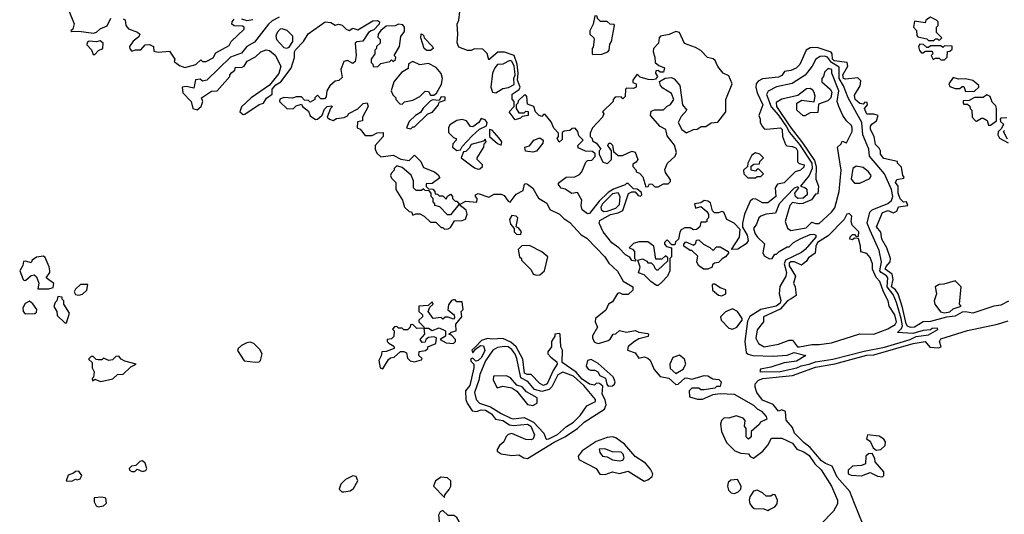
# Model space of a CAD drawing. Extents: x 2889633 to 3052318, y 540750 to 918690.
# Tile 435 of 656: x 2984730 to 2990304, y 794625 to 797428. Entities that reach past the tile are written whole.
import ezdxf

# ---------------------------------------------------------------- set-up
doc = ezdxf.new("R2010")
doc.units = 0

msp = doc.modelspace()

# ---------------------------------------------------------------- linework, layer by layer
at = {"layer": '0CON02XD'}
for points in [[(2985010, 797475), (2985037.5, 797405), (2985030, 797375), (2985020, 797365), (2985025, 797360), (2985065, 797362.5), (2985148.3, 797351.7), (2985165, 797356.2), (2985185, 797376.2), (2985225, 797393.3), (2985245, 797436)], [(2986198.3, 797441.7), (2986159.3, 797420.7), (2986138.3, 797401.7), (2986059.5, 797300.5), (2986015, 797276.7), (2985985, 797237.5), (2985922.5, 797215), (2985790, 797085), (2985765, 797080), (2985751.7, 797091.7), (2985725, 797087.5), (2985715, 797040), (2985675, 797050), (2985650, 797045), (2985653, 797013), (2985700, 796965), (2985710, 796925), (2985735, 796916.7), (2985758, 796935), (2985766.7, 796965), (2985760, 796985), (2985815, 797022.5), (2985847.5, 797025), (2985920, 797105), (2985920, 797115), (2985931.7, 797128.3)], [(2988467, 796223), (2988460, 796185), (2988441.7, 796168.3), (2988438.3, 796151.7), (2988421.7, 796151.7), (2988395, 796180), (2988380, 796165), (2988380, 796155), (2988391.7, 796141.7), (2988420, 796135), (2988420, 796085), (2988410, 796075), (2988410, 796005), (2988396.7, 795975), (2988367.7, 795942.3), (2988345, 795922.5), (2988335, 795922.5), (2988303.6, 795943.6), (2988265, 795982.5), (2988232.5, 795992.5), (2988243.3, 796025), (2988230, 796065), (2988255, 796072.5), (2988279.3, 796059.3), (2988285, 796050), (2988305, 796050), (2988320, 796035), (2988325, 796020), (2988335, 796010), (2988345, 796010), (2988398.3, 796061.7), (2988398.3, 796078.3), (2988385, 796090), (2988365, 796070), (2988331.7, 796071.7), (2988320, 796145), (2988285, 796170), (2988235, 796170), (2988205, 796160), (2988180, 796135), (2988198.3, 796128.3), (2988210, 796115), (2988210, 796075), (2988220, 796065), (2988215, 796060), (2988195, 796062.5), (2988183, 796083), (2988160, 796095), (2988122.5, 796135), (2988082.9, 796162.9), (2988033.3, 796225), (2988010, 796275), (2988015, 796290), (2988075, 796324.2), (2988117.5, 796332.5), (2988143.8, 796346.2), (2988177, 796443), (2988195, 796452.5), (2988215, 796452.5), (2988230.7, 796430.7), (2988245, 796427.5), (2988252.5, 796435), (2988249.3, 796449.3), (2988225, 796467.5), (2988205, 796470), (2988175, 796500), (2988165, 796500), (2988158.3, 796491.7), (2988092.1, 796467.9), (2988062, 796448), (2988010.5, 796399.5), (2987955, 796330), (2987945, 796327.5), (2987915, 796350), (2987907.5, 796375), (2987912.5, 796405), (2987888.3, 796448.3), (2987855, 796442.5), (2987817, 796467), (2987795, 796473.8), (2987777.5, 796495), (2987785, 796507.5), (2987823.8, 796536.2), (2987873, 796537), (2987899.3, 796550.7), (2987912.5, 796565), (2987935, 796620), (2987945, 796630), (2987968.3, 796631.7), (2987987, 796653), (2987988.3, 796668.3), (2987971.7, 796681.7), (2987933, 796683), (2987891.7, 796701.7), (2987890, 796715), (2987920, 796745), (2987895, 796770), (2987890, 796795), (2987875, 796812.5), (2987858.3, 796811.7), (2987845, 796800), (2987813, 796797), (2987801.7, 796788.3), (2987801.7, 796748.3), (2987783.6, 796733.6), (2987772.5, 796755), (2987780, 796765), (2987780, 796785), (2987753, 796813), (2987738.3, 796848.3), (2987705, 796890), (2987695, 796890), (2987685, 796880), (2987670, 796885), (2987650, 796905), (2987640, 796935), (2987605, 796950), (2987601.7, 796991.7), (2987595, 797000), (2987585, 797000), (2987551.7, 796968.3), (2987550, 796955), (2987540, 796945), (2987540, 796925), (2987555, 796900), (2987585, 796900), (2987595, 796910), (2987608.3, 796908.3), (2987607.5, 796885), (2987575, 796880), (2987565, 796870), (2987535, 796860), (2987500, 796905), (2987530, 796935), (2987530, 796965), (2987518.3, 796978.3), (2987517.5, 797005), (2987557.1, 797032.9), (2987564, 797045), (2987547.5, 797085), (2987551.2, 797125), (2987546.5, 797175), (2987530, 797225), (2987475, 797243.3), (2987437, 797243), (2987385, 797200), (2987377, 797237), (2987351.7, 797261.7), (2987305, 797262.5), (2987285, 797253.3), (2987265, 797253.3), (2987215, 797272.5), (2987207, 797297), (2987210, 797345), (2987207, 797403), (2987216.7, 797425), (2987222.5, 797475)], [(2987975, 797230), (2988025, 797232.5), (2988060, 797245), (2988067.5, 797255), (2988070.7, 797289.3), (2988080, 797305), (2988097.5, 797395), (2988095, 797400), (2988071.7, 797401.7), (2988055, 797417.5), (2988018.3, 797418.3), (2988000, 797435), (2987998.3, 797448.3), (2987985, 797450), (2987977, 797403), (2987957.5, 797365), (2987957.5, 797345), (2987980, 797325), (2987982.5, 797315), (2987977, 797273), (2987970, 797265), (2987970, 797235), (2987975, 797230)], [(2989935, 797310), (2989950, 797325), (2989920, 797355), (2989920, 797385), (2989930, 797395), (2989930, 797415), (2989920, 797425), (2989885, 797442.5), (2989860, 797425), (2989855, 797410), (2989795, 797420), (2989790, 797385), (2989807, 797367), (2989808.3, 797338.3), (2989815, 797330), (2989865, 797320), (2989875, 797310), (2989905, 797310), (2989915, 797320), (2989925, 797320), (2989935, 797310)], [(2985315, 797432.5), (2985326.4, 797426.4), (2985330, 797395), (2985345.8, 797375.8), (2985397, 797357), (2985410, 797345), (2985405, 797330), (2985373.3, 797306.7), (2985352.5, 797275), (2985353, 797263), (2985365, 797250), (2985385, 797257.5), (2985415, 797256.7), (2985440, 797285), (2985465, 797287.5), (2985487.5, 797275), (2985490, 797250), (2985513.3, 797243.3), (2985578.8, 797248.8), (2985607.5, 797205), (2985605, 797190), (2985635, 797167.5), (2985665, 797157.5), (2985726.2, 797173.8), (2985755, 797200), (2985765, 797190), (2985785, 797190), (2985825, 797212.5), (2985840.7, 797239.3), (2985915, 797282.5), (2985927.5, 797305), (2986000, 797375), (2986000, 797385), (2985991.7, 797391.7), (2985945, 797392.5), (2985931.7, 797401.7), (2985932.5, 797415), (2985945, 797430)], [(2985931.7, 797128.3), (2985948.3, 797141.7), (2985951.7, 797158.3), (2985985, 797157.5), (2986000, 797165), (2986017.5, 797192.5), (2986065, 797216.7), (2986095, 797246.2), (2986125, 797256.7), (2986145, 797253.3), (2986175.9, 797225.9), (2986207.5, 797165), (2986196.2, 797123.8), (2986143.3, 797056.7), (2986041.2, 796985), (2985985, 796933.3), (2985976.7, 796905), (2985995, 796891.2), (2986005, 796893.3), (2986085, 796946.7), (2986110, 796955), (2986127, 796983), (2986160, 797005), (2986160, 797035), (2986180.7, 797059.3), (2986207.5, 797075), (2986267, 797153), (2986286.4, 797213.6), (2986286.2, 797245), (2986292.1, 797257.9), (2986335.8, 797304.2), (2986363, 797347), (2986460, 797415), (2986491.7, 797411.7), (2986515, 797397.5), (2986535, 797402.5), (2986555, 797396.7), (2986577.5, 797375), (2986595, 797367.5), (2986615, 797380), (2986645, 797370), (2986729.3, 797420.7), (2986755, 797423.3), (2986766.1, 797416.1), (2986765, 797403.3), (2986735, 797371.2), (2986720, 797365), (2986704, 797356), (2986673, 797307), (2986638.3, 797301.7), (2986630, 797295), (2986633.8, 797225), (2986628.3, 797191.7), (2986615, 797180), (2986585, 797196.7), (2986565, 797190), (2986547.5, 797145), (2986555, 797100), (2986536.7, 797083.3), (2986515, 797080), (2986486.1, 797053.9), (2986468.8, 797025), (2986465, 796990), (2986455, 796980), (2986435, 796980), (2986415, 797000), (2986400, 796985), (2986400, 796975), (2986375, 796960), (2986365, 796970), (2986341.7, 796971.7), (2986325, 796990), (2986295, 796990), (2986275, 796982.5), (2986225, 796987.5), (2986201.7, 796978.3), (2986200, 796965), (2986245, 796922.5), (2986280, 796925), (2986295, 796940), (2986325, 796950), (2986330, 796935), (2986365, 796910), (2986375, 796882.5), (2986405, 796862.5), (2986416.1, 796863.9), (2986443, 796887), (2986455, 796920), (2986470, 796935), (2986495, 796940), (2986500, 796935), (2986490, 796925), (2986470, 796875), (2986483.3, 796863.3), (2986505, 796857.5), (2986523, 796867), (2986567, 796873), (2986586.4, 796883.6), (2986593, 796897), (2986645, 796922.5), (2986675, 796952.5), (2986697, 796957), (2986702.5, 796935), (2986670, 796875), (2986670, 796855), (2986641.7, 796848.3), (2986640, 796815), (2986658.3, 796808.3), (2986685, 796772.5), (2986725, 796772.5), (2986753, 796787), (2986788.3, 796788.3), (2986787.5, 796765), (2986742.5, 796715), (2986742.5, 796695), (2986751.7, 796671.7), (2986775, 796650), (2986845, 796660), (2986888.3, 796638.3), (2986935, 796630), (2986965, 796660), (2987000, 796625), (2987015, 796590), (2987077.5, 796565), (2987099.3, 796549.3), (2987108.3, 796531.7), (2987065, 796500), (2987031.7, 796498.3), (2987031.7, 796481.7), (2987045, 796470), (2987068.3, 796468.3), (2987080, 796455), (2987081.7, 796441.7), (2987095, 796440), (2987105, 796430), (2987125, 796430), (2987145, 796410), (2987151.7, 796428.3), (2987168.3, 796438.3), (2987180, 796425), (2987180, 796415), (2987195, 796400), (2987205, 796400), (2987220, 796380), (2987255, 796400), (2987317, 796393), (2987320, 796415), (2987310, 796425), (2987310, 796435), (2987325, 796442.5), (2987385, 796422.5), (2987415, 796440), (2987455, 796440), (2987471.7, 796431.7), (2987495, 796400), (2987507, 796393), (2987540.5, 796439.5), (2987579.3, 796460.7), (2987587.5, 796495), (2987595, 796500), (2987605, 796496.7), (2987635, 796472.5), (2987667, 796417), (2987715, 796387.5), (2987731.7, 796351.7), (2987785, 796326.7), (2987810.7, 796300.7), (2987845, 796278.8), (2987908.3, 796208.3), (2987939.7, 796189.7), (2988043.3, 796085), (2988065, 796047.5), (2988115, 796002.5), (2988147, 795947), (2988200, 795915), (2988200, 795895), (2988175, 795870), (2988145, 795870), (2988125, 795880), (2988113.6, 795876.4), (2988085, 795830), (2988062.5, 795815), (2988047.7, 795782.3), (2987990, 795735), (2987987.5, 795715), (2988000, 795685), (2987973, 795637), (2987972.5, 795625), (2987981.7, 795601.7), (2987992.5, 795597.5), (2988006.1, 795593.9), (2988060.7, 795609.3), (2988073, 795617), (2988090, 795645), (2988105, 795647.5), (2988125, 795667.5), (2988165, 795656.7), (2988215, 795667.5), (2988235, 795657.5), (2988285, 795650), (2988290, 795645), (2988288.3, 795631.7), (2988235, 795620), (2988210, 795605), (2988173.6, 795576.4), (2988170, 795555), (2988215, 795540), (2988235, 795510), (2988265, 795517.5), (2988285, 795510), (2988298.3, 795498.3), (2988322.5, 795445), (2988355, 795406.7), (2988405, 795396), (2988445, 795360), (2988458.3, 795361.7), (2988495, 795396), (2988505, 795398.8), (2988535, 795390), (2988605, 795412.5), (2988625, 795410), (2988653, 795393), (2988688.3, 795388.3), (2988700, 795375), (2988695, 795350), (2988675, 795350), (2988665, 795340), (2988605, 795330), (2988585, 795330), (2988575, 795340), (2988535, 795340), (2988520, 795325), (2988521.7, 795291.7), (2988567, 795277), (2988595, 795276.7), (2988656.4, 795303.6), (2988695, 795310), (2988775, 795306.7), (2988883.6, 795243.6), (2988905, 795222.5), (2988929.3, 795209.3), (2988955, 795180), (2988960, 795165), (2988923.6, 795146.4), (2988916.4, 795133.6), (2988870, 795095), (2988870, 795065), (2988855, 795050), (2988842.5, 795065), (2988841.7, 795111.7), (2988832.5, 795125), (2988837, 795157), (2988825, 795170), (2988785, 795182.5), (2988745, 795170), (2988718.3, 795171.7), (2988703, 795157), (2988697.5, 795135), (2988703.3, 795095), (2988731.7, 795031.7), (2988777.5, 794985), (2988811.7, 794971.7), (2988855, 794967.5), (2988865, 794952.5), (2988883.6, 794943.6), (2988937.7, 794982.3), (2988965, 795017.5), (2988985, 795057.5), (2989045, 795056.7), (2989105, 795027.5), (2989130, 794995), (2989169.7, 794979.7), (2989198.3, 794958.3), (2989231.2, 794911.2), (2989267.3, 794877.3), (2989326.2, 794785), (2989360, 794705), (2989360, 794685), (2989336.7, 794643.3), (2989195, 794497.5)], [(2985985, 797432.5), (2986015, 797422.5), (2986050.7, 797429.3)], [(2986755, 797160), (2986775, 797180), (2986825, 797190), (2986835, 797200), (2986845, 797190), (2986858.3, 797201.7), (2986860, 797215), (2986850, 797225), (2986880, 797275), (2986888.3, 797331.7), (2986908.3, 797361.7), (2986908.8, 797385), (2986898.3, 797398.3), (2986875, 797402.5), (2986855, 797392.5), (2986805, 797391.2), (2986775, 797366.7), (2986760, 797345), (2986758.3, 797328.3), (2986770, 797315), (2986770, 797295), (2986750, 797275), (2986750, 797265), (2986740, 797255), (2986740, 797235), (2986720, 797205), (2986720, 797185), (2986730, 797175), (2986731.7, 797161.7), (2986755, 797160)], [(2986243, 797267), (2986255, 797272.5), (2986276.7, 797305), (2986276.7, 797335), (2986245, 797366.2), (2986215, 797376.2), (2986205, 797373.3), (2986186.7, 797355), (2986180, 797335), (2986183.3, 797315), (2986225, 797270), (2986243, 797267)], [(2987035, 797252.5), (2987020, 797265), (2987000, 797325), (2987003, 797347), (2987015, 797340), (2987020, 797325), (2987067.5, 797275), (2987070, 797265), (2987055, 797253.3), (2987035, 797252.5)], [(2988345, 796480), (2988375, 796497.5), (2988401.7, 796498.3), (2988415, 796510), (2988415, 796520), (2988385, 796562.5), (2988381.7, 796578.3), (2988396.2, 796615), (2988441.2, 796655), (2988448.8, 796675), (2988436.1, 796716.1), (2988395, 796770), (2988387.5, 796805), (2988355, 796822.5), (2988300, 796885), (2988305, 796910), (2988323.3, 796916.7), (2988373.6, 796916.4), (2988395, 796937.5), (2988415, 796947.5), (2988432.5, 796975), (2988419.3, 797009.3), (2988370.7, 797040.7), (2988357.5, 797055), (2988351.7, 797078.3), (2988383, 797097), (2988419.3, 797099.3), (2988435, 797092.5), (2988466.7, 797055), (2988482.5, 796945), (2988507.5, 796915), (2988475, 796880), (2988457.5, 796845), (2988477.5, 796805), (2988505, 796787.5), (2988543.6, 796806.4), (2988565, 796807.5), (2988588.3, 796821.7), (2988615, 796823.3), (2988645, 796842.5), (2988683, 796847), (2988727.5, 796905), (2988726.7, 796975), (2988762.5, 797065), (2988745, 797110), (2988712.5, 797125), (2988681.7, 797161.7), (2988666.4, 797196.4), (2988656, 797206), (2988624.2, 797214.2), (2988585, 797252.5), (2988555, 797270), (2988492.9, 797292.9), (2988465.9, 797355.9), (2988445, 797361.2), (2988405.7, 797344.3), (2988357.5, 797335), (2988350, 797325), (2988346.7, 797295), (2988318.8, 797265), (2988316.2, 797245), (2988326, 797215), (2988327.5, 797185), (2988347.5, 797167.5), (2988380, 797155), (2988375, 797130), (2988355, 797130), (2988345, 797140), (2988331.7, 797138.3), (2988330, 797125), (2988340, 797105), (2988328.3, 797091.7), (2988315, 797087.5), (2988288.3, 797088.3), (2988243, 797103), (2988225, 797120), (2988200, 797085), (2988201.7, 797071.7), (2988220, 797065), (2988220, 797045), (2988205, 797037.5), (2988165, 797040), (2988160, 797035), (2988157, 796993), (2988145, 796980), (2988135, 796990), (2988101.7, 796988.3), (2988090, 796975), (2988090, 796965), (2988030, 796905), (2988037.5, 796895), (2988028.8, 796875), (2987972.5, 796815), (2987960, 796785), (2987960, 796765), (2987970, 796755), (2987971.7, 796741.7), (2987995, 796727.5), (2988020, 796695), (2988010, 796685), (2988010, 796665), (2988030.7, 796620.7), (2988057, 796613), (2988080, 796635), (2988080, 796685), (2988060, 796715), (2988065, 796727.5), (2988075, 796727.5), (2988085, 796717.5), (2988091.7, 796681.7), (2988118.3, 796658.3), (2988141.7, 796658.3), (2988195, 796683.3), (2988215, 796676.7), (2988230, 796635), (2988219.3, 796620.7), (2988200, 796610), (2988200, 796595), (2988220, 796575), (2988220, 796565), (2988238.3, 796558.3), (2988257, 796537), (2988275, 796480), (2988288.3, 796481.7), (2988295, 796497.5), (2988310, 796495), (2988325, 796480), (2988345, 796480)], [(2985155, 797230), (2985177, 797253), (2985200, 797265), (2985202.5, 797295), (2985185, 797307.5), (2985165, 797302.5), (2985123, 797307), (2985111.7, 797298.3), (2985110, 797285), (2985137, 797257), (2985145, 797230), (2985155, 797230)], [(2990327, 795833), (2990285, 795810), (2990245, 795803.8), (2990125.6, 795764.4), (2990085, 795772.5), (2990065, 795770), (2990025, 795748.8), (2989977, 795743), (2989885, 795717.5), (2989844.2, 795715.8), (2989795.4, 795684.6), (2989772.7, 795682.7), (2989755, 795692), (2989748.1, 795705), (2989727.9, 795797.9), (2989702.5, 795875), (2989687.6, 795897.6), (2989666, 795915), (2989674.3, 795955), (2989668.8, 795985), (2989630, 796015), (2989635, 796030), (2989657.5, 796055), (2989660, 796075), (2989638.8, 796135), (2989611.2, 796185), (2989603.9, 796223.9), (2989580, 796255), (2989615, 796336), (2989646, 796346), (2989675, 796332.5), (2989695, 796342.5), (2989705, 796367.5), (2989757.5, 796375), (2989750, 796395), (2989733, 796393), (2989715, 796412.5), (2989702.5, 796445), (2989702.5, 796485), (2989687.5, 796505), (2989695, 796522.5), (2989735, 796530), (2989737.5, 796535), (2989730, 796545), (2989721.7, 796591.7), (2989700, 796615), (2989700, 796625), (2989621.7, 796641.7), (2989602.5, 796665), (2989602.5, 796685), (2989595, 796700), (2989575, 796720), (2989567.5, 796765), (2989546.2, 796805), (2989546.4, 796823.6), (2989553.6, 796836.4), (2989580, 796855), (2989590, 796885), (2989565, 796892.5), (2989525, 796892.5), (2989512.5, 796925), (2989530, 796945), (2989528.3, 796958.3), (2989515, 796960), (2989505, 796950), (2989485, 796953.3), (2989458.8, 796975), (2989455, 797000), (2989487, 797053), (2989491.7, 797081.7), (2989475, 797097.5), (2989405, 797090), (2989394, 797095), (2989389.2, 797115), (2989418, 797165), (2989413.3, 797185), (2989340, 797195), (2989331.1, 797205), (2989330, 797235), (2989323.8, 797243.8), (2989245, 797270), (2989205, 797267.5), (2989182.5, 797255), (2989146.1, 797173.9), (2989125, 797153.3), (2989095, 797140), (2989060, 797135), (2989045, 797112.5), (2989025, 797101.2), (2988935, 797093.3), (2988910.7, 797079.3), (2988900, 797065), (2988896.7, 797045), (2988904, 797014), (2988936.2, 796945), (2988914, 796885), (2988922.5, 796865), (2988922.5, 796845), (2988933.9, 796823.9), (2988945, 796810), (2988957, 796807), (2989037.5, 796815), (2989046.2, 796805), (2989048.8, 796765), (2989065, 796720), (2989073, 796713), (2989105, 796710), (2989125, 796700), (2989132.5, 796685), (2989133, 796623), (2989143, 796613), (2989170, 796605), (2989168.3, 796591.7), (2989150, 796575), (2989120, 796565), (2989057, 796503), (2989020, 796495), (2989007.5, 796475), (2989010, 796425), (2988965, 796390), (2988935, 796390), (2988895, 796412.5), (2988878.3, 796411.7), (2988865, 796400), (2988832.5, 796325), (2988822.5, 796275), (2988822.5, 796252.5), (2988847.3, 796207.3), (2988853.3, 796175), (2988841.7, 796158.3), (2988795, 796126.7), (2988760, 796125), (2988803.8, 796195), (2988808.3, 796238.3), (2988774.1, 796274.1), (2988732.5, 796295), (2988716.7, 796336.7), (2988705, 796340), (2988685, 796332.5), (2988663.3, 796333.3), (2988652.5, 796345), (2988640.7, 796390.7), (2988625, 796400), (2988605, 796402.5), (2988585, 796390), (2988550, 796385), (2988555, 796360), (2988585, 796370), (2988620.7, 796340.7), (2988630, 796325), (2988630, 796305), (2988620, 796295), (2988620, 796285), (2988615, 796280), (2988585, 796280), (2988580, 796255), (2988561.7, 796238.3), (2988545, 796237.5), (2988525, 796247.5), (2988495, 796247.5), (2988473.6, 796236.4), (2988467, 796223)], [(2989965, 797200), (2989980, 797215), (2989981.7, 797248.3), (2989995, 797250), (2990008.3, 797261.7), (2990008.3, 797278.3), (2989965, 797280), (2989955, 797270), (2989945, 797280), (2989885, 797280), (2989875, 797270), (2989865, 797270), (2989847, 797287), (2989825, 797290), (2989817.5, 797275), (2989823.3, 797253.3), (2989835, 797240), (2989845, 797240), (2989855, 797250), (2989895, 797250), (2989900, 797235), (2989890, 797225), (2989901.7, 797201.7), (2989915, 797210), (2989935, 797210), (2989945, 797200), (2989965, 797200)], [(2988925, 795432.5), (2989035, 795434.2), (2989130, 795455), (2989153, 795467), (2989200, 795475), (2989235, 795490), (2989333.9, 795503.9), (2989510, 795550), (2989625, 795572.9), (2989770, 795615), (2989805, 795632.5), (2989875, 795642.5), (2989928.3, 795671.7), (2989925, 795680), (2989895, 795677.5), (2989885, 795670), (2989845, 795666.7), (2989785, 795650), (2989700, 795655), (2989722.3, 795677.7), (2989726.7, 795693.3), (2989720, 795735), (2989694.4, 795824.4), (2989675, 795870), (2989641.1, 795915), (2989644.2, 795965), (2989637.1, 795977.1), (2989606.2, 795995), (2989600, 796005), (2989608, 796055), (2989595, 796120), (2989545, 796232.5), (2989528, 796275), (2989542.6, 796337.4), (2989555, 796350.8), (2989643.6, 796386.4), (2989665.9, 796404.1), (2989673.3, 796425), (2989665.8, 796465), (2989626, 796555), (2989540, 796655), (2989536.7, 796695), (2989502.5, 796775), (2989498, 796845), (2989419.2, 796985), (2989392.6, 797052.6), (2989368.5, 797095), (2989368.8, 797158.8), (2989324.6, 797184.6), (2989303.3, 797215), (2989285, 797221.4), (2989260.8, 797219.2), (2989236.1, 797203.9), (2989215.8, 797164.2), (2989176.1, 797113.9), (2989103.6, 797066.4), (2989015, 797046.7), (2988967, 797023), (2988957, 797003), (2988983.1, 796933.1), (2989025, 796887.5), (2989070.2, 796820.2), (2989088.2, 796788.2), (2989145, 796720.8), (2989213.5, 796615), (2989215.6, 796585), (2989198.6, 796545), (2989150, 796485), (2989175, 796476.7), (2989185, 796466.7), (2989188.6, 796435), (2989165, 796416.9), (2989134.6, 796414.6), (2989122.5, 796425), (2989118, 796445), (2989140, 796475), (2989135, 796480), (2989115, 796472.5), (2989030, 796385), (2989009.3, 796330.7), (2988955, 796325.6), (2988924.6, 796315.4), (2988913.3, 796305), (2988901.2, 796268.8), (2988883.3, 796245), (2988893.3, 796215), (2988907.5, 796195), (2988947, 796157), (2988937.5, 796107.5), (2988945, 796090), (2988975, 796072.5), (2988990, 796075), (2989005, 796100), (2989015, 796100), (2989030, 796115), (2989075, 796140), (2989085, 796140), (2989110, 796165), (2989152.3, 796187.7), (2989205, 796210), (2989225, 796213.3), (2989236.7, 796206.7), (2989236.7, 796195), (2989176.7, 796125), (2989155, 796108.8), (2989064.3, 796065.7), (2989056.9, 796045), (2989070, 795995), (2989067.1, 795975), (2989033.6, 795916.4), (2989030, 795875), (2989038.3, 795838.3), (2989035, 795821.2), (2989012.5, 795805), (2988925, 795786), (2988864.1, 795745.9), (2988850.7, 795719.3), (2988834.2, 795605), (2988842.5, 795542.5), (2988852.9, 795532.9), (2988880, 795525), (2988995, 795520.8), (2989075, 795526.9), (2989115, 795542.5), (2989180, 795525), (2989127, 795493), (2989057, 795483), (2988981.7, 795458.3), (2988923, 795447), (2988920, 795435), (2988925, 795432.5)], [(2986895, 796950), (2986908.3, 796961.7), (2986955, 796972.5), (2986995, 796992.5), (2987025, 797022.5), (2987045, 797020), (2987055, 797000), (2987075, 797000), (2987089.3, 797010.7), (2987117.7, 797062.3), (2987123.8, 797095), (2987115, 797122.5), (2987087.7, 797157.7), (2987045, 797180), (2986995, 797172.5), (2986955, 797190), (2986931.7, 797178.3), (2986928.3, 797151.7), (2986891.7, 797128.3), (2986847.5, 797075), (2986832.5, 797025), (2986841.7, 797001.7), (2986860, 796985), (2986860, 796975), (2986881.7, 796951.7), (2986895, 796950)], [(2987425, 797013.8), (2987465, 797038), (2987497, 797043), (2987529.7, 797060.3), (2987526.9, 797095), (2987534.3, 797115), (2987533.3, 797135), (2987528.9, 797165), (2987515, 797192), (2987505, 797196), (2987465, 797176.7), (2987435, 797173.8), (2987418.8, 797155), (2987406.7, 797125), (2987397.5, 797045), (2987407, 797017), (2987425, 797013.8)], [(2989095, 796232.5), (2989181.7, 796248.3), (2989215, 796280), (2989235, 796272.5), (2989255, 796273.3), (2989325, 796336.7), (2989345, 796362.5), (2989368.8, 796455), (2989380, 796575), (2989360, 796705), (2989380, 796725), (2989385, 796740), (2989410, 796730), (2989442.5, 796795), (2989442.5, 796815), (2989438.3, 796828.3), (2989410, 796855), (2989390, 796885), (2989366.7, 796935), (2989357.5, 796965), (2989366.2, 797025), (2989327.5, 797125), (2989326.7, 797145), (2989315, 797150), (2989305, 797150), (2989285, 797130), (2989280, 797105), (2989270, 797095), (2989270, 797075), (2989317.5, 797035), (2989326.7, 797016.7), (2989322.5, 796985), (2989305, 796967.5), (2989251.7, 796948.3), (2989248.3, 796901.7), (2989205, 796900), (2989175, 796882.5), (2989165, 796882.5), (2989130, 796915), (2989130, 796955), (2989158.3, 796971.7), (2989228.3, 796961.7), (2989232.5, 796995), (2989227.5, 797015), (2989219.3, 797029.3), (2989205, 797037.5), (2989183.9, 797036.1), (2989135, 796997.5), (2989045, 796977.5), (2989011.7, 796958.3), (2989014.2, 796935), (2989091.1, 796821.1), (2989160.9, 796730.9), (2989229.1, 796629.1), (2989239.2, 796595), (2989236.7, 796525), (2989252.5, 796485), (2989248.3, 796441.7), (2989235, 796440), (2989212.5, 796407.5), (2989164, 796386), (2989145, 796383.8), (2989105, 796392.5), (2989090, 796375), (2989062.5, 796285), (2989076.4, 796246.4), (2989095, 796232.5)], [(2990085, 797020), (2990135, 797022.5), (2990160, 797045), (2990160, 797055), (2990125, 797082.5), (2990085, 797092.5), (2990045, 797090), (2990015, 797100), (2989990, 797065), (2989995, 797050), (2990025, 797037.5), (2990051.7, 797038.3), (2990065, 797050), (2990075, 797050), (2990085, 797020)], [(2990225, 796830), (2990260, 796855), (2990260, 796925), (2990255, 796940), (2990235, 796960), (2990223, 796993), (2990205, 797002.5), (2990185, 796987.5), (2990135, 796987.5), (2990105, 796970), (2990071.7, 796968.3), (2990070, 796955), (2990075, 796950), (2990095, 796950), (2990108.3, 796938.3), (2990110, 796925), (2990120, 796915), (2990122.5, 796875), (2990140, 796855), (2990147, 796853), (2990175, 796870), (2990185, 796870), (2990206.7, 796856.7), (2990215, 796830), (2990225, 796830)], [(2986945, 796810), (2986955, 796820), (2986965, 796820), (2987040, 796895), (2987066.4, 796903.6), (2987100, 796945), (2987105, 796960), (2987137.7, 796972.3), (2987139.3, 796989.3), (2987115, 796990), (2987105, 796970), (2987067, 796973), (2987053.6, 796966.4), (2987013.6, 796926.4), (2986998.3, 796901.7), (2986970, 796885), (2986935, 796850), (2986920, 796815), (2986945, 796810)], [(2987205, 796687.5), (2987225, 796690), (2987235, 796710), (2987290.7, 796769.3), (2987333.3, 796806.7), (2987373, 796827), (2987376.2, 796845), (2987365, 796860), (2987342.5, 796867.5), (2987330, 796845), (2987295, 796820), (2987281.7, 796821.7), (2987260, 796855), (2987235, 796862.5), (2987205, 796857.5), (2987165, 796832.5), (2987156.7, 796815), (2987158.3, 796788.3), (2987185, 796760), (2987200, 796755), (2987200, 796745), (2987182.5, 796725), (2987180, 796705), (2987205, 796687.5)], [(2990318.3, 796871.7), (2990285, 796870), (2990280, 796865), (2990281.7, 796851.7), (2990300, 796835), (2990288.3, 796811.7), (2990268.3, 796791.7), (2990267.5, 796775), (2990277, 796757), (2990325, 796730)], [(2987455, 796717.5), (2987458.8, 796735), (2987445, 796756.7), (2987405, 796802.5), (2987390, 796805), (2987390, 796765), (2987435, 796726.7), (2987455, 796717.5)], [(2990321.7, 796751.7), (2990300, 796795), (2990305, 796800)], [(2987325, 796580), (2987335, 796582.5), (2987350, 796595), (2987350, 796605), (2987320, 796635), (2987320, 796645), (2987357.5, 796705), (2987360, 796725), (2987370, 796735), (2987365, 796750), (2987355, 796740), (2987285, 796720), (2987275, 796700), (2987255, 796680), (2987241.7, 796678.3), (2987230, 796645), (2987305, 796587.5), (2987325, 796580)], [(2987635, 796677.5), (2987593, 796683), (2987590, 796705), (2987616.7, 796713.3), (2987640, 796745), (2987675, 796757.5), (2987692.5, 796745), (2987691.7, 796728.3), (2987655, 796682.5), (2987635, 796677.5)], [(2988851.7, 796531.7), (2988895, 796532.5), (2988905, 796540), (2988925, 796540), (2988940, 796555), (2988915, 796580), (2988905, 796580), (2988895, 796570), (2988870, 796575), (2988871.7, 796598.3), (2988885, 796610), (2988918.3, 796611.7), (2988920, 796625), (2988940, 796645), (2988920, 796665), (2988895, 796672.5), (2988875, 796660), (2988852.5, 796615), (2988850, 796595), (2988827.5, 796575), (2988830, 796555), (2988851.7, 796531.7)], [(2987135, 796240), (2987155, 796242.5), (2987169.3, 796250.7), (2987191.7, 796288.3), (2987235, 796290), (2987253, 796297), (2987262.5, 796325), (2987258.3, 796348.3), (2987215, 796380), (2987168.3, 796321.7), (2987151.7, 796321.7), (2987108.3, 796368.3), (2987080, 796375), (2987080, 796385), (2987070, 796395), (2987070, 796415), (2987060, 796425), (2987060, 796445), (2987048.3, 796458.3), (2987025, 796460), (2987015, 796470), (2987005, 796460), (2986975, 796460), (2986960, 796475), (2986960, 796515), (2986946.4, 796546.4), (2986895, 796590), (2986865, 796600), (2986850, 796585), (2986850, 796575), (2986833, 796557), (2986830, 796545), (2986835, 796530), (2986860, 796505), (2986860, 796465), (2986897.5, 796405), (2986907.5, 796365), (2986935, 796340), (2986948.3, 796338.3), (2986955, 796320), (2986972.5, 796327.5), (2986995, 796327.5), (2987020, 796315), (2987055, 796280), (2987085, 796280), (2987115, 796250), (2987125, 796250), (2987135, 796240)], [(2989485, 796501.2), (2989543, 796527), (2989550, 796545), (2989535.9, 796565.9), (2989505, 796591.2), (2989465, 796597.5), (2989446.1, 796583.9), (2989436, 796525), (2989455, 796501.2), (2989485, 796501.2)], [(2988035, 796341.2), (2988055, 796342.9), (2988105, 796360), (2988125, 796380), (2988129.2, 796425), (2988117.5, 796447.5), (2988085, 796440.6), (2988029.2, 796385), (2988020, 796365), (2988021.7, 796351.7), (2988035, 796341.2)], [(2989145, 795573.3), (2989215, 795587.5), (2989255, 795586.7), (2989325, 795597.5), (2989485, 795647.5), (2989565, 795646.2), (2989645, 795676.2), (2989685, 795700), (2989693.3, 795715), (2989683.3, 795755), (2989652.5, 795805), (2989646.7, 795835), (2989620, 795885), (2989600, 795945), (2989577.5, 795967.5), (2989557.5, 796015), (2989557.5, 796045), (2989545, 796080), (2989525, 796102.5), (2989491.7, 796111.7), (2989490, 796145), (2989478.3, 796188.3), (2989455, 796190), (2989445, 796180), (2989430, 796185), (2989431.7, 796198.3), (2989445, 796210), (2989455, 796210), (2989465, 796200), (2989478.3, 796201.7), (2989480, 796225), (2989443, 796263), (2989437.5, 796285), (2989440, 796315), (2989425, 796330), (2989412.5, 796325), (2989397.5, 796295), (2989307.1, 796202.9), (2989246.7, 796165), (2989236.7, 796145), (2989232.5, 796105), (2989195, 796077.5), (2989183, 796057), (2989155, 796037.5), (2989115.9, 796055.9), (2989095, 796055.7), (2989085, 796048.8), (2989085, 796033.3), (2989122.5, 795975), (2989110, 795935), (2989120, 795915), (2989126.2, 795865), (2989096.7, 795846.7), (2989076.7, 795835), (2989035, 795787.5), (2988940, 795745), (2988940, 795715), (2988905, 795670), (2988897, 795623), (2988912.3, 795592.3), (2988945, 795573.3), (2989025, 795588.8), (2989085, 795612.5), (2989105, 795612.5), (2989132.5, 795575), (2989145, 795573.3)], [(2987565, 796210), (2987570, 796225), (2987556.4, 796246.4), (2987540, 796255), (2987550, 796305), (2987540, 796315), (2987515, 796317.5), (2987503.3, 796295), (2987508.3, 796268.3), (2987530, 796245), (2987530, 796225), (2987543, 796213), (2987565, 796210)], [(2988625, 796013.3), (2988600, 796015), (2988572.5, 796035), (2988562.5, 796055), (2988568.3, 796088.3), (2988535, 796120), (2988525, 796120), (2988490, 796145), (2988490, 796155), (2988501.7, 796168.3), (2988545, 796150), (2988558.3, 796161.7), (2988561.7, 796178.3), (2988575, 796180), (2988600, 796155), (2988637, 796137), (2988655, 796120), (2988675, 796140), (2988695, 796140), (2988740, 796115), (2988742.5, 796105), (2988726.4, 796083.6), (2988706.4, 796073.6), (2988685, 796052.5), (2988662.5, 796047.5), (2988651.7, 796038.3), (2988650, 796025), (2988625, 796013.3)], [(2987655, 795980), (2987675, 795982), (2987700, 796005), (2987720, 796085), (2987685, 796112.5), (2987615, 796147.5), (2987573, 796147), (2987552.5, 796125), (2987560, 796085), (2987570, 796075), (2987570, 796065), (2987625, 796010), (2987636.7, 795986.7), (2987655, 795980)], [(2984895, 795902.5), (2984919.3, 795910.7), (2984923, 795933), (2984880, 795965), (2984900, 795995), (2984900, 796005), (2984897, 796027), (2984875, 796080), (2984865, 796087.5), (2984825, 796082.5), (2984800, 796065), (2984795, 796050), (2984765, 796060), (2984751.7, 796058.3), (2984747.5, 796035), (2984730, 796005), (2984750, 795955), (2984755, 795950), (2984765, 795952.5), (2984795, 795977.5), (2984811.7, 795981.7), (2984825, 795970), (2984837.5, 795935), (2984833.3, 795903.3), (2984895, 795902.5)], [(2989965, 795767.5), (2989995, 795772.5), (2990015, 795790), (2990060, 795805), (2990050, 795815), (2990060, 795915), (2990025, 795947.5), (2989961.7, 795928.3), (2989935, 795926.7), (2989912.5, 795915), (2989920, 795875), (2989907.5, 795835), (2989910, 795815), (2989943.3, 795773.3), (2989965, 795767.5)], [(2985065, 795866.7), (2985085, 795873.3), (2985110, 795895), (2985115, 795927.5), (2985073.6, 795926.4), (2985045, 795900), (2985037.5, 795885), (2985045, 795870), (2985065, 795866.7)], [(2988705, 795863.3), (2988726.7, 795875), (2988726.7, 795896.7), (2988695, 795907.5), (2988665, 795930), (2988655, 795930), (2988650, 795925), (2988652.5, 795895), (2988685, 795866.7), (2988705, 795863.3)], [(2984761.7, 795761.7), (2984815, 795762.5), (2984825, 795770), (2984826.7, 795785), (2984805, 795817.5), (2984785, 795832.5), (2984760.7, 795819.3), (2984747.5, 795795), (2984750, 795775), (2984761.7, 795761.7)], [(2984995, 795710), (2985012.5, 795765), (2984980, 795815), (2984980, 795835), (2984970, 795845), (2984970, 795855), (2984945, 795860), (2984940, 795835), (2984930, 795825), (2984923, 795803), (2984940, 795775), (2984941.7, 795751.7), (2984985, 795710), (2984995, 795710)], [(2987185, 795593.8), (2987196.1, 795603.9), (2987197.5, 795615), (2987175, 795640), (2987160, 795645), (2987173.3, 795656.7), (2987200, 795665), (2987198.3, 795701.7), (2987232.5, 795745), (2987230, 795775), (2987240, 795785), (2987235, 795830), (2987205, 795830), (2987195, 795840), (2987185, 795840), (2987173.6, 795836.4), (2987158.3, 795811.7), (2987153, 795783), (2987190, 795755), (2987191.7, 795738.3), (2987185, 795730), (2987155, 795742.5), (2987138.3, 795741.7), (2987125, 795730), (2987115, 795740), (2987070, 795735), (2987042.5, 795775), (2987051.7, 795798.3), (2987070, 795815), (2987065, 795830), (2987041.7, 795808.3), (2986990, 795805), (2986990, 795775), (2987010, 795755), (2987010, 795745), (2986990, 795725), (2986990, 795715), (2987018.3, 795688.3), (2987020, 795680), (2987045, 795680), (2987065, 795667.5), (2987105, 795682.5), (2987140, 795665), (2987140, 795635), (2987110, 795615), (2987145, 795596.2), (2987185, 795593.8)], [(2988765, 795673.8), (2988790, 795685), (2988820, 795725), (2988820, 795735), (2988792.5, 795775), (2988765, 795790), (2988725, 795772), (2988697.5, 795745), (2988700, 795725), (2988745, 795680), (2988765, 795673.8)], [(2989504, 794565), (2989456.1, 794686.1), (2989430, 794755), (2989356.7, 794835), (2989328.6, 794898.6), (2989292.3, 794912.3), (2989268.8, 794928.8), (2989205, 795003.3), (2989170, 795030), (2989116.2, 795085), (2989105, 795117.5), (2989068.3, 795158.3), (2989065, 795207.5), (2989045, 795216.7), (2989025, 795210), (2988995, 795247.5), (2988935, 795272.5), (2988903.3, 795315), (2988892.5, 795345), (2988892.5, 795365), (2988912.5, 795385), (2988937.5, 795395), (2989105, 795411.2), (2989235, 795458.1), (2989345, 795477.1), (2989525, 795527.8), (2989565, 795529.2), (2989787.8, 795592.2), (2989855, 795604), (2989883.1, 795573.1), (2989932, 795568), (2989946.7, 795575), (2989936.7, 795605), (2989945, 795618.8), (2990095, 795667.1), (2990265, 795702), (2990325, 795720.8)], [(2986785, 795450), (2986817, 795503), (2986828.3, 795511.7), (2986850, 795515), (2986885, 795547.5), (2986905, 795547.5), (2986919.3, 795539.3), (2986925, 795510), (2986940, 795495), (2986965, 795490), (2987005, 795500), (2987008.3, 795508.3), (2986990, 795525), (2986991.7, 795548.3), (2987027, 795553), (2987040, 795565), (2987040, 795575), (2987085, 795592.5), (2987090, 795625), (2987075, 795630), (2987043.3, 795626.7), (2987030, 795615), (2987025, 795600), (2987008.3, 795598.3), (2986997.5, 795615), (2987022.5, 795645), (2987020, 795680), (2986978.3, 795678.3), (2986955, 795700), (2986941.7, 795698.3), (2986940, 795685), (2986925, 795670), (2986905, 795670), (2986895, 795680), (2986875, 795680), (2986865, 795690), (2986851.7, 795688.3), (2986840, 795675), (2986850, 795665), (2986848.3, 795631.7), (2986835, 795620), (2986810, 795615), (2986810, 795605), (2986820, 795595), (2986848.3, 795578.3), (2986850, 795565), (2986805, 795547.5), (2986780, 795545), (2986777, 795523), (2986763, 795497), (2986770, 795455), (2986785, 795450)], [(2986065, 795486.7), (2986085, 795490), (2986093.6, 795496.4), (2986103.3, 795535), (2986089.5, 795559.5), (2986055, 795592.5), (2986035, 795600), (2986015, 795597.5), (2985985, 795582.5), (2985967.5, 795565), (2985963, 795553), (2986000, 795495), (2986065, 795486.7)], [(2987605, 794942.2), (2987755, 795034.3), (2987816.6, 795063.4), (2987888.3, 795111.7), (2987925, 795148), (2988040, 795220), (2988050.8, 795245), (2988044.4, 795274.4), (2988027.5, 795305), (2988031.7, 795351.7), (2988013, 795367), (2987995, 795367.5), (2987983, 795357), (2987955, 795362), (2987915, 795391.4), (2987880, 795430), (2987800, 795485), (2987802.5, 795555), (2987792.5, 795575), (2987790, 795645), (2987785, 795650), (2987760, 795645), (2987760, 795635), (2987740, 795605), (2987740, 795575), (2987720, 795545), (2987720, 795535), (2987737.5, 795515), (2987770, 795490), (2987773.3, 795475), (2987750.3, 795439.7), (2987716, 795365), (2987695.9, 795354.1), (2987675, 795366.7), (2987625, 795416.7), (2987603, 795417), (2987586.7, 795425), (2987578.8, 795505), (2987540, 795575), (2987511.1, 795601.1), (2987465, 795621.2), (2987405, 795617.5), (2987378.3, 795621.7), (2987345, 795610), (2987310, 795575), (2987290, 795555), (2987295, 795540), (2987310, 795560), (2987338.3, 795581.7), (2987355, 795580), (2987363.6, 795553.6), (2987345, 795513.8), (2987325, 795497.5), (2987312.5, 795492.5), (2987295, 795510), (2987283, 795507), (2987283, 795493), (2987300, 795475), (2987300, 795455), (2987278.8, 795355), (2987253.3, 795325), (2987256.2, 795275), (2987263.3, 795255), (2987291.7, 795211.7), (2987315, 795207.5), (2987342.7, 795217.3), (2987367.5, 795215), (2987400, 795195), (2987423.9, 795163.9), (2987465, 795155.8), (2987502.7, 795132.7), (2987525, 795128), (2987605, 795135.7), (2987623.8, 795125), (2987643.8, 795075), (2987637.5, 795052.5), (2987625, 795047.5), (2987595, 795049.2), (2987515, 795083.3), (2987495, 795076.7), (2987484.1, 795065.9), (2987470, 795035), (2987446.7, 795015), (2987433, 794993), (2987433.6, 794983.6), (2987455, 794967.5), (2987515, 794957.5), (2987555, 794962.5), (2987584.2, 794944.2), (2987605, 794942.2)], [(2987715, 795050), (2987725, 795053.3), (2987773.6, 795076.4), (2987825, 795123.3), (2987865, 795147.5), (2987902.5, 795185), (2987940.7, 795239.3), (2987990, 795265), (2987990, 795275), (2987924, 795355), (2987865, 795408), (2987805, 795431.2), (2987776.2, 795415), (2987742.7, 795347.3), (2987728.1, 795331.9), (2987685, 795321.4), (2987645, 795332.5), (2987606.8, 795376.8), (2987567.8, 795397.8), (2987545, 795507.5), (2987535, 795533.3), (2987515, 795558.8), (2987495, 795573.3), (2987475, 795576.2), (2987435, 795570), (2987407.5, 795555), (2987366, 795495), (2987335, 795417.5), (2987330, 795385), (2987303.8, 795315), (2987313.3, 795275), (2987332.5, 795255), (2987395, 795234.2), (2987455, 795196.2), (2987510.5, 795170.5), (2987525, 795166.7), (2987585, 795173.8), (2987637.9, 795147.9), (2987697.5, 795085), (2987707.5, 795055), (2987715, 795050)], [(2985188.3, 795378.3), (2985215, 795382.5), (2985257.5, 795392.5), (2985283, 795417), (2985315, 795420), (2985359.3, 795460.7), (2985390, 795475), (2985325, 795492.5), (2985303.6, 795503.6), (2985291.7, 795521.7), (2985275, 795520), (2985255, 795500), (2985235, 795497.5), (2985205, 795510), (2985195, 795500), (2985175, 795500), (2985163, 795503), (2985145, 795520), (2985135, 795520), (2985120, 795505), (2985140, 795485), (2985140, 795455), (2985151.7, 795431.7), (2985147.5, 795402.5), (2985140, 795395), (2985141.7, 795381.7), (2985155, 795390), (2985188.3, 795378.3)], [(2988061.2, 795351.2), (2988085, 795353.3), (2988097.3, 795362.7), (2988101.2, 795375), (2988090, 795405), (2988005, 795480), (2987965, 795502.5), (2987943.6, 795496.4), (2987936.7, 795465), (2987948.3, 795448.3), (2987961.7, 795441.7), (2987985, 795442.5), (2988003, 795433), (2988015, 795412.5), (2988046.2, 795396.2), (2988053, 795363), (2988061.2, 795351.2)], [(2988445, 795422.5), (2988485, 795447.5), (2988500, 795475), (2988492.5, 795505), (2988465, 795527.5), (2988427, 795513), (2988410, 795475), (2988411.7, 795451.7), (2988445, 795422.5)], [(2987635, 795242.5), (2987660, 795255), (2987660, 795285), (2987599.5, 795319.5), (2987575, 795347.5), (2987545, 795357.5), (2987508.3, 795398.3), (2987485, 795410), (2987411.7, 795408.3), (2987410, 795385), (2987432.5, 795342.5), (2987465, 795351.2), (2987515, 795342.5), (2987545, 795322.5), (2987605, 795247.5), (2987635, 795242.5)], [(2988265, 794813.3), (2988285, 794820), (2988310.7, 794839.3), (2988313.3, 794855), (2988300.7, 794880.7), (2988272.5, 794915), (2988215, 794953.3), (2988153.2, 795023.2), (2988105, 795058.8), (2988085, 795063.3), (2988055, 795060), (2987992.8, 795037.2), (2987914.6, 794985.4), (2987892, 794955), (2987896.1, 794936.1), (2987992.5, 794885), (2988015, 794853.3), (2988045, 794851.2), (2988085, 794866.2), (2988125, 794856.7), (2988175, 794870), (2988265, 794813.3)], [(2989578.3, 794988.3), (2989605, 794992.5), (2989628.8, 795015), (2989631.2, 795035), (2989621.2, 795051.2), (2989595, 795068.8), (2989530, 795075), (2989523, 795053), (2989545, 795040), (2989561.7, 795001.7), (2989578.3, 794988.3)], [(2988125, 794927.5), (2988145, 794932.5), (2988152.5, 794945), (2988146.7, 794965), (2988135, 794976.7), (2988085, 794980), (2988043, 794997), (2988010, 794995), (2988013.3, 794975), (2988030, 794955), (2988055, 794950), (2988085, 794933.3), (2988125, 794927.5)], [(2989615, 794837.5), (2989622.5, 794845), (2989622.5, 794865), (2989573, 794923), (2989571.7, 794941.7), (2989555, 794970), (2989535, 794967.5), (2989520, 794955), (2989518.3, 794911.7), (2989495, 794902.5), (2989445, 794897.5), (2989420, 794875), (2989420, 794855), (2989437, 794847), (2989495, 794843.3), (2989545, 794862.5), (2989585, 794841.2), (2989615, 794837.5)], [(2985425, 794867.5), (2985445, 794872.5), (2985450, 794885), (2985440, 794915), (2985425, 794927.5), (2985410, 794925), (2985387.5, 794902.5), (2985363, 794897), (2985350, 794885), (2985352.5, 794875), (2985365, 794867.5), (2985381.7, 794868.3), (2985395, 794880), (2985425, 794867.5)], [(2985025, 794813.3), (2985045, 794823.3), (2985055, 794820), (2985073, 794827), (2985082.5, 794845), (2985065, 794870), (2985045, 794867.5), (2985035, 794857.5), (2985003.9, 794846.1), (2984993.9, 794813.9), (2985025, 794813.3)], [(2986565, 794752.5), (2986601.7, 794758.3), (2986619.3, 794770.7), (2986643.3, 794815), (2986635, 794840), (2986615, 794842.5), (2986575, 794822.5), (2986547.5, 794795), (2986538.3, 794768.3), (2986553, 794753), (2986565, 794752.5)], [(2987135, 794720), (2987137.5, 794735), (2987162, 794765), (2987170, 794785), (2987170, 794815), (2987151.7, 794831.7), (2987115, 794836.2), (2987084.3, 794815.7), (2987072.5, 794785), (2987135, 794720)], [(2988775, 794743.8), (2988795, 794750), (2988813, 794767), (2988813.3, 794785), (2988792.5, 794822.5), (2988755, 794818.8), (2988740, 794805), (2988736.2, 794785), (2988741.7, 794761.7), (2988757.3, 794747.3), (2988775, 794743.8)], [(2988965, 794647.5), (2988975, 794652.5), (2989005, 794667.5), (2989017.5, 794685), (2989020, 794705), (2989007.5, 794735), (2988995, 794737.5), (2988981.7, 794728.3), (2988955, 794727.5), (2988935, 794747.5), (2988905, 794762.5), (2988883.6, 794756.4), (2988862.5, 794725), (2988860, 794705), (2988863.3, 794685), (2988877, 794667), (2988888.3, 794658.3), (2988943, 794657), (2988965, 794647.5)], [(2985175, 794667.5), (2985205, 794672.5), (2985221.7, 794688.3), (2985216.7, 794716.7), (2985195, 794722.5), (2985151.7, 794718.3), (2985152.5, 794695), (2985163.6, 794673.6), (2985175, 794667.5)], [(2987135, 794427.5), (2987155, 794430.8), (2987178.5, 794451.5), (2987207.1, 794492.9), (2987222.7, 794527.3), (2987223.9, 794556.1), (2987218, 794585), (2987205, 794606.2), (2987187.5, 794617.5), (2987155, 794618), (2987125, 794647.5), (2987110.5, 794639.5), (2987100.7, 794619.3), (2987106.1, 794566.1), (2987096, 794515), (2987113.8, 794485), (2987124.4, 794434.4), (2987135, 794427.5)]]:
    msp.add_lwpolyline(points, dxfattribs=at)

doc.saveas('drawing.dxf')
